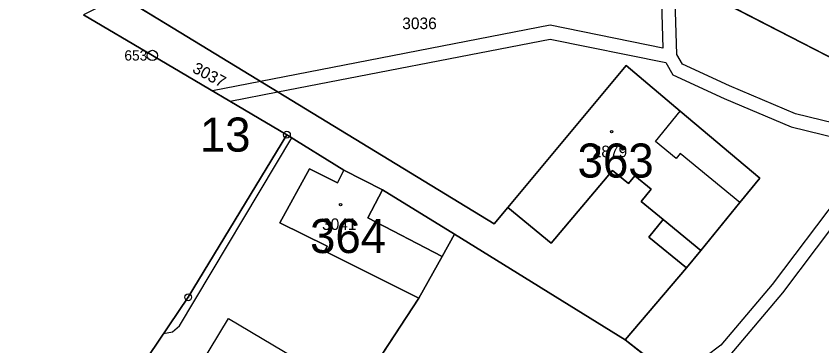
# Model space of a CAD drawing. Extents: x -689422 to -685210, y -987725 to -982160.
# Drawn here: x -688691.3 to -688573.2, y -986033.4 to -985985 of the extents above; entities that cross this region are included whole.
import ezdxf

# ---------------------------------------------------------------- set-up
doc = ezdxf.new("R2010")
doc.units = 0
for name, color, linetype in [('KN_Budovy', 7, 'Continuous'), ('KN_Budovy_cisla_domovni', 7, 'Continuous'), ('KN_Hranice obce', 7, 'Continuous'), ('KN_Hranice_katastrální území', 7, 'Continuous'), ('KN_Hranice_parcel', 7, 'Continuous'), ('KN_Hranice_parcel_vnitrni_kresba', 7, 'Continuous'), ('KN_Parcelni cisla', 7, 'Continuous'), ('KN_Polygon parcely', 7, 'Continuous'), ('KN_POZEMKY_OSTATNI PLOCHA', 7, 'Continuous'), ('KN_POZEMKY_TTP', 7, 'Continuous'), ('KN_POZEMKY_ZAHRADA', 7, 'Continuous'), ('KN_POZEMKY_ZASTAVENA PLOCHA', 7, 'Continuous'), ('KN_VYUZITI_17_ostatni plocha_ostatni komunikace', 7, 'Continuous'), ('KN_Věcná břemena k části', 7, 'Continuous'), ('KN_Značky bodu BP', 7, 'Continuous'), ('KN_Značky budov', 7, 'Continuous')]:
    doc.layers.add(name, color=color, linetype=linetype)

msp = doc.modelspace()

# ---------------------------------------------------------------- linework, layer by layer
at = {"layer": 'KN_Budovy'}
for points in [[(-688594.56, -986005.9), (-688597.61, -986003.41), (-688593.98, -985998.97), (-688601.91, -985992.28), (-688619.22, -986013.12), (-688612.87, -986018.33), (-688603.9, -986007.65), (-688601.55, -986009.58), (-688600.63, -986008.46), (-688598.24, -986010.42), (-688599.71, -986012.21), (-688596.49, -986014.88), (-688590.96, -986019.4), (-688585.22, -986012.38), (-688594, -986005.2)], [(-688652.65, -986015.33), (-688645.72, -986018.79), (-688646.08, -986019.52), (-688632.29, -986026.4), (-688628.88, -986020.29), (-688639.75, -986014.62), (-688637.6, -986010.49), (-688643.27, -986007.62), (-688644.22, -986009.49), (-688648.3, -986007.43)]]:
    msp.add_lwpolyline(points, close=True, dxfattribs=at)
at = {"layer": 'KN_Hranice obce'}
msp.add_lwpolyline([(-688681.44, -985984.82), (-688671.35, -985990.78), (-688651.63, -986002.42), (-688666.1, -986026.28), (-688671.85, -986034.81), (-688677.38, -986042.59), (-688691.03, -986061.81), (-688700.3, -986078.76), (-688713.15, -986103.76), (-688715.28, -986111.7), (-688732.74, -986176.93), (-688750.54, -986242.92), (-688745.87, -986250.12), (-688697.14, -986267.46), (-688669.11, -986272.7), (-688685.65, -986343.35), (-688698.81, -986413.48), (-688699.18, -986415.43), (-688699.56, -986416.51), (-688702.54, -986425.02), (-688714.66, -986463.31)], dxfattribs=at)
at = {"layer": 'KN_Hranice_katastrální území'}
msp.add_lwpolyline([(-688681.44, -985984.82), (-688671.35, -985990.78), (-688651.63, -986002.42), (-688666.1, -986026.28), (-688671.85, -986034.81), (-688677.38, -986042.59), (-688691.03, -986061.81), (-688700.3, -986078.76), (-688713.15, -986103.76), (-688715.28, -986111.7), (-688732.74, -986176.93), (-688750.54, -986242.92), (-688745.87, -986250.12), (-688697.14, -986267.46), (-688669.11, -986272.7), (-688685.65, -986343.35), (-688698.81, -986413.48), (-688699.18, -986415.43), (-688699.56, -986416.51), (-688702.54, -986425.02), (-688714.66, -986463.31)], dxfattribs=at)
at = {"layer": 'KN_Hranice_parcel'}
for p, q in [((-688602.06, -986032.53), (-688627.06, -986017.03)), ((-688593.06, -986021.97), (-688602.06, -986032.53)), ((-688602.06, -986032.53), (-688576.58, -986052.36))]:
    msp.add_line(p, q, dxfattribs=at)
for points in [[(-688639.44, -985954.31), (-688629.56, -985964.66), (-688611.45, -985970.61), (-688569.64, -985992.28), (-688544.08, -986032.11), (-688554.36, -986045.3), (-688537.94, -986077.22), (-688535.21, -986079.63), (-688537.73, -986082.6)], [(-688676.04, -985982.04), (-688668.28, -985986.78), (-688621.27, -986015.48), (-688619.22, -986013.12)], [(-688681.44, -985984.82), (-688671.35, -985990.78), (-688651.63, -986002.42)], [(-688619.22, -986013.12), (-688601.91, -985992.28), (-688593.98, -985998.97), (-688582.31, -986008.82), (-688585.22, -986012.38), (-688590.96, -986019.4), (-688593.06, -986021.97)], [(-688651.63, -986002.42), (-688666.1, -986026.28), (-688671.85, -986034.81)], [(-688651.63, -986002.42), (-688643.27, -986007.62), (-688637.6, -986010.49), (-688627.06, -986017.03)], [(-688619.22, -986013.12), (-688612.87, -986018.33), (-688603.9, -986007.65), (-688601.55, -986009.58), (-688600.63, -986008.46), (-688598.24, -986010.42), (-688599.71, -986012.21), (-688596.49, -986014.88), (-688598.59, -986017.45), (-688593.06, -986021.97)], [(-688627.06, -986017.03), (-688628.88, -986020.29), (-688632.29, -986026.4), (-688647.12, -986049.07)]]:
    msp.add_lwpolyline(points, dxfattribs=at)
at = {"layer": 'KN_Hranice_parcel_vnitrni_kresba'}
for p, q in [((-688597.61, -986003.41), (-688593.98, -985998.97)), ((-688594.56, -986005.9), (-688597.61, -986003.41)), ((-688594, -986005.2), (-688594.56, -986005.9)), ((-688585.22, -986012.38), (-688594, -986005.2)), ((-688652.65, -986015.33), (-688648.3, -986007.43)), ((-688648.3, -986007.43), (-688644.22, -986009.49)), ((-688644.22, -986009.49), (-688643.27, -986007.62)), ((-688637.6, -986010.49), (-688639.75, -986014.62)), ((-688639.75, -986014.62), (-688628.88, -986020.29)), ((-688590.96, -986019.4), (-688596.49, -986014.88)), ((-688645.72, -986018.79), (-688652.65, -986015.33)), ((-688646.08, -986019.52), (-688645.72, -986018.79)), ((-688632.29, -986026.4), (-688646.08, -986019.52)), ((-688664.51, -986036.53), (-688660.2, -986029.4)), ((-688660.2, -986029.4), (-688644.77, -986038.52))]:
    msp.add_line(p, q, dxfattribs=at)
at = {"layer": 'KN_Polygon parcely'}
for points in [[(-688595.12, -985944.03), (-688612.85, -985923.16), (-688639.44, -985954.31), (-688629.56, -985964.66), (-688611.45, -985970.61), (-688569.64, -985992.28), (-688544.08, -986032.11), (-688554.36, -986045.3), (-688537.94, -986077.22), (-688535.21, -986079.63), (-688537.73, -986082.6), (-688506.34, -986107.03), (-688477.14, -986057.8), (-688445.57, -986022.52), (-688462.38, -986007.69), (-688546.4, -985928.02), (-688562.72, -985945.7)], [(-688637.6, -986010.49), (-688627.06, -986017.03), (-688602.06, -986032.53), (-688593.06, -986021.97), (-688598.59, -986017.45), (-688596.49, -986014.88), (-688599.71, -986012.21), (-688598.24, -986010.42), (-688600.63, -986008.46), (-688601.55, -986009.58), (-688603.9, -986007.65), (-688612.87, -986018.33), (-688619.22, -986013.12), (-688621.27, -986015.48), (-688668.28, -985986.78), (-688676.04, -985982.04), (-688681.44, -985984.82), (-688671.35, -985990.78), (-688651.63, -986002.42), (-688643.27, -986007.62)], [(-688603.9, -986007.65), (-688601.55, -986009.58), (-688600.63, -986008.46), (-688598.24, -986010.42), (-688599.71, -986012.21), (-688596.49, -986014.88), (-688598.59, -986017.45), (-688593.06, -986021.97), (-688590.96, -986019.4), (-688585.22, -986012.38), (-688582.31, -986008.82), (-688593.98, -985998.97), (-688601.91, -985992.28), (-688619.22, -986013.12), (-688612.87, -986018.33)], [(-688651.63, -986002.42), (-688666.1, -986026.28), (-688671.85, -986034.81), (-688664.93, -986039.83), (-688647.12, -986049.07), (-688632.29, -986026.4), (-688628.88, -986020.29), (-688627.06, -986017.03), (-688637.6, -986010.49), (-688643.27, -986007.62)], [(-688628.66, -986061.01), (-688597.41, -986081.31), (-688576.58, -986052.36), (-688602.06, -986032.53), (-688627.06, -986017.03), (-688628.88, -986020.29), (-688632.29, -986026.4), (-688647.12, -986049.07)]]:
    msp.add_lwpolyline(points, close=True, dxfattribs=at)
msp.add_lwpolyline([(-688676.04, -985982.04), (-688668.28, -985986.78), (-688621.27, -986015.48), (-688619.22, -986013.12), (-688601.91, -985992.28), (-688593.98, -985998.97), (-688582.31, -986008.82), (-688585.22, -986012.38), (-688590.96, -986019.4), (-688593.06, -986021.97), (-688602.06, -986032.53), (-688576.58, -986052.36), (-688544.45, -986077.37), (-688537.73, -986082.6), (-688535.21, -986079.63), (-688537.94, -986077.22), (-688554.36, -986045.3), (-688544.08, -986032.11), (-688569.64, -985992.28), (-688611.45, -985970.61)], dxfattribs=at)
at = {"layer": 'KN_POZEMKY_OSTATNI PLOCHA'}
for p, q in [((-688676.04, -985982.04), (-688668.28, -985986.78)), ((-688671.35, -985990.78), (-688681.44, -985984.82)), ((-688668.28, -985986.78), (-688621.27, -986015.48)), ((-688651.63, -986002.42), (-688671.35, -985990.78)), ((-688643.27, -986007.62), (-688651.63, -986002.42)), ((-688637.6, -986010.49), (-688643.27, -986007.62)), ((-688612.87, -986018.33), (-688603.9, -986007.65)), ((-688603.9, -986007.65), (-688601.55, -986009.58)), ((-688601.55, -986009.58), (-688600.63, -986008.46)), ((-688600.63, -986008.46), (-688598.24, -986010.42)), ((-688627.06, -986017.03), (-688637.6, -986010.49)), ((-688598.24, -986010.42), (-688599.71, -986012.21)), ((-688599.71, -986012.21), (-688596.49, -986014.88)), ((-688621.27, -986015.48), (-688619.22, -986013.12)), ((-688619.22, -986013.12), (-688612.87, -986018.33)), ((-688596.49, -986014.88), (-688598.59, -986017.45)), ((-688602.06, -986032.53), (-688627.06, -986017.03)), ((-688598.59, -986017.45), (-688593.06, -986021.97)), ((-688593.06, -986021.97), (-688602.06, -986032.53))]:
    msp.add_line(p, q, dxfattribs=at)
at = {"layer": 'KN_POZEMKY_TTP'}
msp.add_line((-688569.64, -985992.28), (-688611.45, -985970.61), dxfattribs=at)
at = {"layer": 'KN_POZEMKY_ZAHRADA'}
for p, q in [((-688611.45, -985970.61), (-688569.64, -985992.28)), ((-688668.28, -985986.78), (-688676.04, -985982.04)), ((-688621.27, -986015.48), (-688668.28, -985986.78)), ((-688601.91, -985992.28), (-688619.22, -986013.12)), ((-688593.98, -985998.97), (-688601.91, -985992.28)), ((-688582.31, -986008.82), (-688593.98, -985998.97)), ((-688585.22, -986012.38), (-688582.31, -986008.82)), ((-688590.96, -986019.4), (-688585.22, -986012.38)), ((-688619.22, -986013.12), (-688621.27, -986015.48)), ((-688628.88, -986020.29), (-688627.06, -986017.03)), ((-688627.06, -986017.03), (-688602.06, -986032.53)), ((-688593.06, -986021.97), (-688590.96, -986019.4)), ((-688632.29, -986026.4), (-688628.88, -986020.29)), ((-688602.06, -986032.53), (-688593.06, -986021.97)), ((-688647.12, -986049.07), (-688632.29, -986026.4)), ((-688576.58, -986052.36), (-688602.06, -986032.53)), ((-688602.06, -986032.53), (-688576.58, -986052.36))]:
    msp.add_line(p, q, dxfattribs=at)
at = {"layer": 'KN_POZEMKY_ZASTAVENA PLOCHA'}
for p, q in [((-688619.22, -986013.12), (-688601.91, -985992.28)), ((-688601.91, -985992.28), (-688593.98, -985998.97)), ((-688593.98, -985998.97), (-688582.31, -986008.82)), ((-688666.1, -986026.28), (-688651.63, -986002.42)), ((-688651.63, -986002.42), (-688643.27, -986007.62)), ((-688643.27, -986007.62), (-688637.6, -986010.49)), ((-688603.9, -986007.65), (-688612.87, -986018.33)), ((-688601.55, -986009.58), (-688603.9, -986007.65)), ((-688600.63, -986008.46), (-688601.55, -986009.58)), ((-688598.24, -986010.42), (-688600.63, -986008.46)), ((-688582.31, -986008.82), (-688585.22, -986012.38)), ((-688637.6, -986010.49), (-688627.06, -986017.03)), ((-688599.71, -986012.21), (-688598.24, -986010.42)), ((-688596.49, -986014.88), (-688599.71, -986012.21)), ((-688585.22, -986012.38), (-688590.96, -986019.4)), ((-688612.87, -986018.33), (-688619.22, -986013.12)), ((-688598.59, -986017.45), (-688596.49, -986014.88)), ((-688627.06, -986017.03), (-688628.88, -986020.29)), ((-688593.06, -986021.97), (-688598.59, -986017.45)), ((-688590.96, -986019.4), (-688593.06, -986021.97)), ((-688628.88, -986020.29), (-688632.29, -986026.4)), ((-688671.85, -986034.81), (-688666.1, -986026.28)), ((-688632.29, -986026.4), (-688647.12, -986049.07))]:
    msp.add_line(p, q, dxfattribs=at)
at = {"layer": 'KN_VYUZITI_17_ostatni plocha_ostatni komunikace'}
for p, q in [((-688676.04, -985982.04), (-688668.28, -985986.78)), ((-688671.35, -985990.78), (-688681.44, -985984.82)), ((-688668.28, -985986.78), (-688621.27, -986015.48)), ((-688651.63, -986002.42), (-688671.35, -985990.78)), ((-688643.27, -986007.62), (-688651.63, -986002.42)), ((-688637.6, -986010.49), (-688643.27, -986007.62)), ((-688612.87, -986018.33), (-688603.9, -986007.65)), ((-688603.9, -986007.65), (-688601.55, -986009.58)), ((-688601.55, -986009.58), (-688600.63, -986008.46)), ((-688600.63, -986008.46), (-688598.24, -986010.42)), ((-688627.06, -986017.03), (-688637.6, -986010.49)), ((-688598.24, -986010.42), (-688599.71, -986012.21)), ((-688599.71, -986012.21), (-688596.49, -986014.88)), ((-688621.27, -986015.48), (-688619.22, -986013.12)), ((-688619.22, -986013.12), (-688612.87, -986018.33)), ((-688596.49, -986014.88), (-688598.59, -986017.45)), ((-688602.06, -986032.53), (-688627.06, -986017.03)), ((-688598.59, -986017.45), (-688593.06, -986021.97)), ((-688593.06, -986021.97), (-688602.06, -986032.53))]:
    msp.add_line(p, q, dxfattribs=at)
at = {"layer": 'KN_Věcná břemena k části'}
for points in [[(-688566.86, -985970.73), (-688564.76, -985999.48), (-688564.85, -985999.75), (-688565.45, -986001.55), (-688565.65, -986002.16), (-688577.09, -985999.33), (-688586.74, -985995.25), (-688593.64, -985992.06), (-688594.47, -985990.64), (-688594.78, -985981.16)], [(-688596.78, -985981.31), (-688596.5, -985989.7), (-688613.06, -985986.33), (-688655.48, -985994.59), (-688662.55, -985995.97), (-688659.96, -985997.5), (-688652.95, -985996.14), (-688613.06, -985988.37), (-688596.1, -985991.82), (-688595.05, -985993.62), (-688587.55, -985997.08), (-688577.73, -986001.24), (-688566.11, -986004.1)], [(-688570.67, -986011.39), (-688580.51, -986024.39), (-688588.02, -986033.32), (-688594.64, -986038.3), (-688595.43, -986038.9), (-688608.02, -986045.01), (-688622.77, -986048.57), (-688633.57, -986050.88), (-688641.08, -986052.98), (-688638.81, -986054.44), (-688633.09, -986052.82), (-688622.32, -986050.52), (-688607.34, -986046.9), (-688594.38, -986040.61), (-688593.01, -986039.58), (-688586.64, -986034.78), (-688578.95, -986025.64), (-688569.04, -986012.54)]]:
    msp.add_lwpolyline(points, dxfattribs=at)
msp.add_lwpolyline([(-688667.35, -986030.46), (-688650.9, -986002.88), (-688651.63, -986002.42), (-688666.1, -986026.28), (-688669.7, -986031.62), (-688668.42, -986031.33)], close=True, dxfattribs=at)
at = {"layer": 'KN_Značky bodu BP'}
for centre, radius in [((-688671.35, -985990.78), 0.75), ((-688671.35, -985990.78), 0.03), ((-688651.63, -986002.42), 0.5), ((-688651.63, -986002.42), 0.0303), ((-688666.1, -986026.28), 0.5), ((-688666.1, -986026.28), 0.0303)]:
    msp.add_circle(centre, radius, dxfattribs=at)
at = {"layer": 'KN_Značky budov'}
for centre in [(-688604.03, -986001.97), (-688643.77, -986012.7)]:
    msp.add_circle(centre, 0.175, dxfattribs=at)

# ---------------------------------------------------------------- texts
at = {"layer": 'KN_Budovy_cisla_domovni'}
for s, p in [('13', (-688664.4, -986004.9)), ('363', (-688609.02, -986008.71)), ('364', (-688648.24, -986019.79))]:
    msp.add_text(s, height=5, dxfattribs=at).set_placement(p)
at = {"layer": 'KN_Parcelni cisla'}
for s, p in [('3036', (-688634.72, -985986.92)), ('2879', (-688606.8, -986005.72)), ('3041', (-688646.48, -986016.4))]:
    msp.add_text(s, height=1.7, dxfattribs=at).set_placement(p)
msp.add_text('3037', height=1.7, rotation=332, dxfattribs=at).set_placement((-688665.62, -985993.18))
at = {"layer": 'KN_Značky bodu BP'}
msp.add_text('653', height=1.5, dxfattribs=at).set_placement((-688675.45, -985991.53))

doc.saveas('drawing.dxf')
